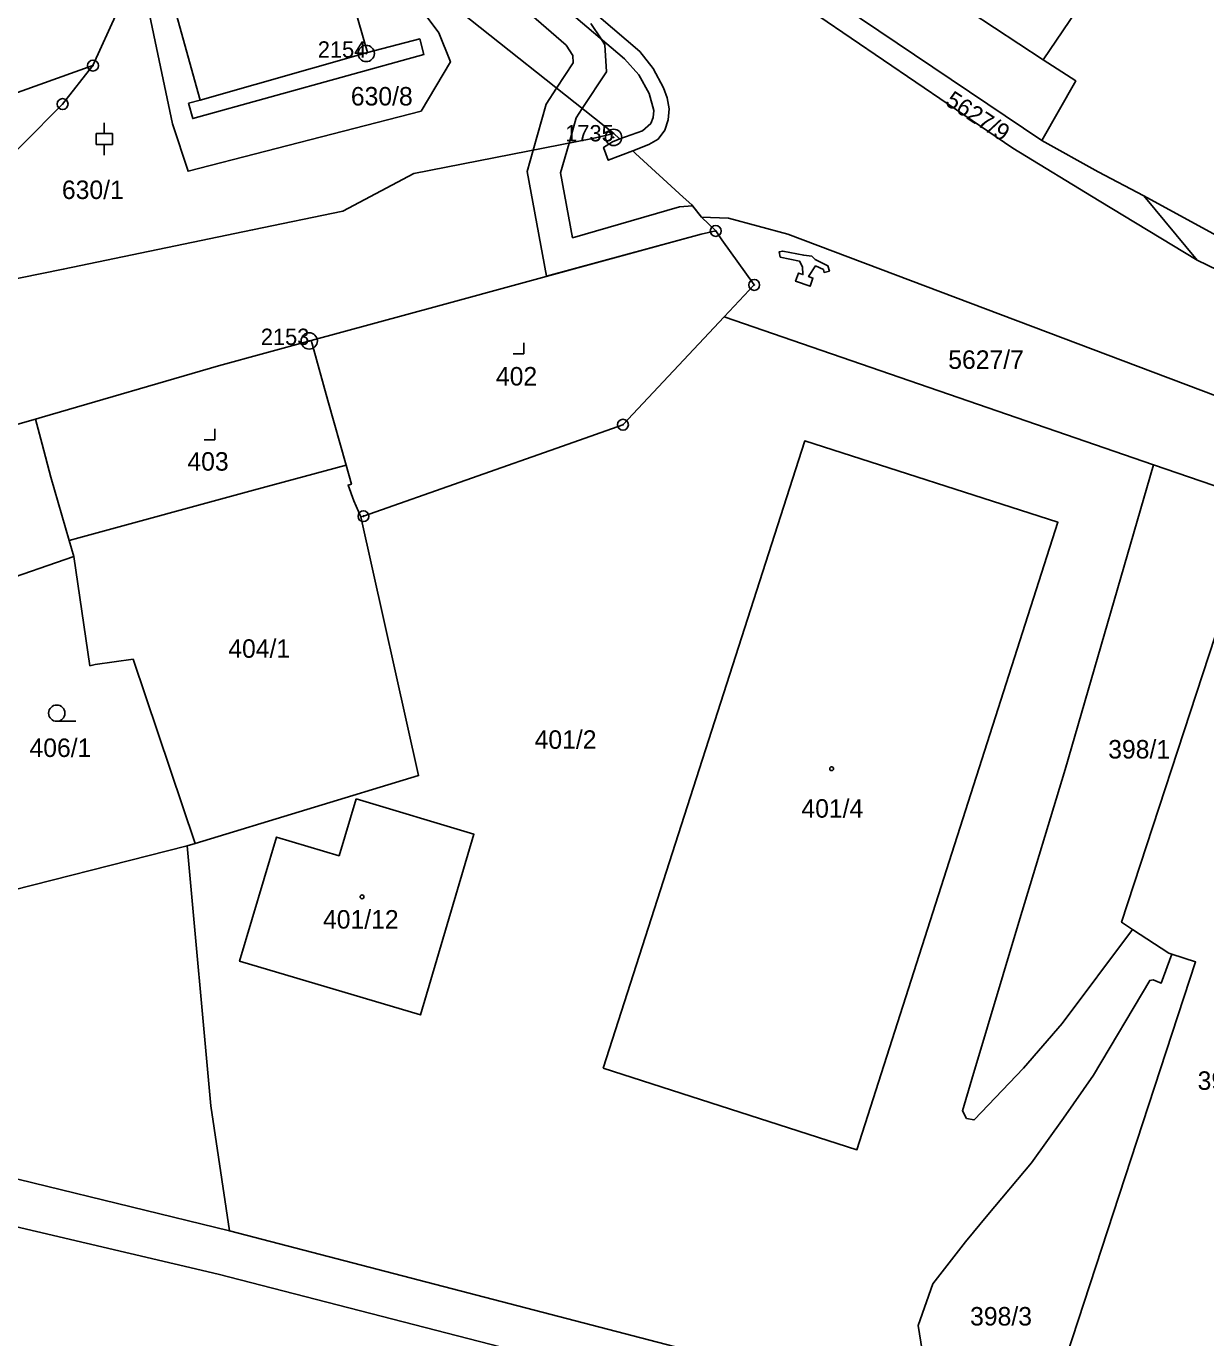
# Model space of a CAD drawing. Extents: x -644096 to -634268, y -1141430 to -1133463.
# Drawn here: x -640052.6 to -639944.1, y -1138128.6 to -1138008 of the extents above; entities that cross this region are included whole.
import ezdxf

# ---------------------------------------------------------------- set-up
doc = ezdxf.new("R2010")
doc.units = 0
for name, color, linetype in [('_CIVIL_CONSTRUCTION', 7, 'Continuous'), ('B_Hranice _3D', 7, 'Continuous'), ('M_Svah_Nasyp', 7, 'Continuous'), ('M_Svah_Zarez', 7, 'Continuous'), ('spodek_zarez', 7, 'Continuous'), ('svrsek_osa_sjezdy', 7, 'Continuous'), ('svrsek_osa_VRT', 7, 'Continuous'), ('terminal_VRT', 7, 'Continuous')]:
    doc.layers.add(name, color=color, linetype=linetype)

msp = doc.modelspace()

# ---------------------------------------------------------------- linework, layer by layer
at = {"layer": '_CIVIL_CONSTRUCTION'}
for centre, radius in [((-640021.33, -1138010.5), 0.75), ((-640046.45, -1138011.61), 0.5), ((-640021.33, -1138010.5), 0.03), ((-640046.45, -1138011.61), 0.0303), ((-640049.24, -1138015.15), 0.5), ((-640049.24, -1138015.15), 0.0303), ((-639998.58, -1138018.21), 0.75), ((-639998.58, -1138018.21), 0.03), ((-639989.19, -1138026.82), 0.5), ((-639989.19, -1138026.82), 0.0303), ((-639985.65, -1138031.78), 0.5), ((-639985.65, -1138031.78), 0.0303), ((-640026.57, -1138036.93), 0.75), ((-640026.57, -1138036.93), 0.03), ((-639997.72, -1138044.64), 0.5), ((-639997.72, -1138044.64), 0.0303), ((-640021.58, -1138053.05), 0.5), ((-640021.58, -1138053.05), 0.0303)]:
    msp.add_circle(centre, radius, dxfattribs=at)
at = {"layer": 'B_Hranice _3D'}
for points in [[(-640045, -1137973.26), (-640002.95, -1138009.73), (-640002.33, -1138010.67), (-640002.3, -1138011.36), (-640003.82, -1138013.69), (-640004.77, -1138015.15), (-640005.98, -1138019.39), (-640006.54, -1138021.34), (-640004.74, -1138030.99), (-639990.52, -1138027.11)], [(-639990.52, -1138027.11), (-639989.19, -1138026.82), (-639990.51, -1138025.56), (-639991.33, -1138024.52), (-639992.51, -1138024.59), (-640002.35, -1138027.44), (-640003.46, -1138021.48), (-640002.68, -1138018.75), (-640002.01, -1138016.41), (-640001.46, -1138015.56), (-639999.24, -1138012.18), (-639999.39, -1138009.69), (-639999.73, -1138009.16), (-640000.67, -1138007.73)]]:
    msp.add_lwpolyline(points, dxfattribs=at)
msp.add_lwpolyline([(-639983.25, -1138029.23), (-639981.48, -1138029.6), (-639981.2, -1138030.12), (-639981.17, -1138030.83), (-639981.58, -1138030.69), (-639981.84, -1138031.45), (-639980.52, -1138031.91), (-639980.26, -1138031.15), (-639980.65, -1138031.01), (-639980.01, -1138030.03), (-639979.29, -1138030.37), (-639979.22, -1138030.63), (-639978.74, -1138030.51), (-639978.87, -1138030.01), (-639980.06, -1138029.45), (-639980.36, -1138029.13), (-639981.09, -1138029.05), (-639983.03, -1138028.67), (-639983.35, -1138028.73)], close=True, dxfattribs=at)
at = {"layer": 'M_Svah_Nasyp'}
msp.add_line((-640021.22, -1138010.41), (-640036.6, -1138014.78), dxfattribs=at)
at = {"layer": 'M_Svah_Zarez'}
for centre in [(-639978.53, -1138076.27), (-640021.71, -1138088.05)]:
    msp.add_circle(centre, 0.175, dxfattribs=at)
at = {"layer": 'spodek_zarez'}
msp.add_circle((-638683.07, -1137056.85), 1378.08, dxfattribs=at)
at = {"layer": 'svrsek_osa_sjezdy'}
for p, q in [((-640045.42, -1138017.86), (-640045.42, -1138016.86)), ((-640046.17, -1138017.86), (-640044.67, -1138017.86)), ((-640046.17, -1138018.86), (-640046.17, -1138017.86)), ((-640044.67, -1138018.86), (-640044.67, -1138017.86)), ((-640046.17, -1138018.86), (-640044.67, -1138018.86)), ((-640045.42, -1138019.86), (-640045.42, -1138018.86)), ((-640006.82, -1138038.11), (-640006.82, -1138037.11)), ((-640007.82, -1138038.11), (-640006.82, -1138038.11)), ((-640036.24, -1138046.02), (-640035.24, -1138046.02)), ((-640035.24, -1138046.02), (-640035.24, -1138045.02)), ((-640049.78, -1138071.91), (-640048.03, -1138071.91))]:
    msp.add_line(p, q, dxfattribs=at)
msp.add_circle((-640049.78, -1138071.16), 0.75, dxfattribs=at)
at = {"layer": 'terminal_VRT'}
for p, q in [((-639998.55, -1138017.87), (-640021.05, -1138000)), ((-639949.83, -1138023.58), (-639944.93, -1138029.49)), ((-639989.19, -1138026.82), (-639990.51, -1138025.56)), ((-639948.93, -1138048.31), (-639988.41, -1138034.71)), ((-640051.74, -1138044.11), (-640068.55, -1138048.98)), ((-640048.63, -1138055.29), (-640048.2, -1138056.76)), ((-640048.2, -1138056.76), (-640064.77, -1138062.45)), ((-640042.76, -1138066.2), (-640037.07, -1138083.14)), ((-640037.79, -1138083.36), (-640037.07, -1138083.14))]:
    msp.add_line(p, q, dxfattribs=at)
for points in [[(-639959.08, -1138011.07), (-639953.65, -1138003.05), (-639960.44, -1137998.65), (-639959.21, -1137996.72), (-639990.67, -1137976.29), (-639980.17, -1137960.02), (-639990.67, -1137953.19), (-639995.75, -1137949.89)], [(-640004.93, -1137964.06), (-640013.12, -1137976.68), (-640008.06, -1137979.94), (-639966.11, -1138007.17), (-639965.79, -1138006.67), (-639959.08, -1138011.07)], [(-640047.49, -1137965.54), (-640047.26, -1137965.5), (-640045.19, -1137967.31), (-640045.13, -1137967.94), (-640035.12, -1137976.8), (-640021.96, -1137988.27), (-639996.18, -1138010.31), (-639994.93, -1138011.88), (-639993.98, -1138013.66), (-639993.64, -1138014.58), (-639993.47, -1138015.59), (-639993.55, -1138016.59), (-639993.88, -1138017.54), (-639994.48, -1138018.37), (-639995.34, -1138018.88), (-639996.82, -1138019.46)], [(-640046.43, -1137968.73), (-640036.13, -1137977.87), (-640017.31, -1137994.18), (-639997.58, -1138011), (-639996.25, -1138012.46), (-639995.31, -1138014.19), (-639994.88, -1138015.75), (-639994.94, -1138016.38), (-639995.17, -1138016.95), (-639995.92, -1138017.6), (-639998.02, -1138018.36)], [(-639944.93, -1138029.49), (-639953.93, -1138024.04), (-639961.88, -1138019.22), (-639985.67, -1138002.99), (-639996.15, -1137994.95), (-640015.48, -1137979.34), (-640016.34, -1137977.98), (-640016.31, -1137976.24)], [(-640014.33, -1137977.83), (-639995.17, -1137993.2), (-639984.21, -1138001.63), (-639959.2, -1138018.5)], [(-640037.66, -1138015.07), (-640037.27, -1138016.49), (-640016.02, -1138010.58), (-640016.41, -1138009.16), (-640021.22, -1138010.41), (-640024.76, -1137998.06), (-640040.04, -1138002.41), (-640036.6, -1138014.78), (-640037.66, -1138015.07)], [(-640021.05, -1138000), (-640014.65, -1138008.61), (-640013.58, -1138011.28), (-640016.28, -1138015.79), (-640037.71, -1138021.32), (-640039.13, -1138016.98), (-640042.61, -1138000.48)], [(-640046.45, -1138011.61), (-640044.23, -1138006.7), (-640042.61, -1138000.48)], [(-639959.08, -1138011.07), (-639956.08, -1138013.02), (-639959.2, -1138018.5)], [(-640069.61, -1138024.28), (-640054.59, -1138014.52), (-640046.45, -1138011.61)], [(-640046.45, -1138011.61), (-640049.24, -1138015.15), (-640056.57, -1138022.5), (-640069.61, -1138024.28)], [(-640095.52, -1138044.09), (-640081.36, -1138039.64), (-640057.22, -1138031.95), (-640049.18, -1138030.34), (-640031.78, -1138026.72), (-640023.47, -1138024.99), (-640016.94, -1138021.53), (-640000.53, -1138018.33), (-639998.55, -1138017.87)], [(-639996.82, -1138019.46), (-639999.07, -1138020.31), (-639999.5, -1138019.13), (-639998.69, -1138018.62), (-639998.02, -1138018.36)], [(-639998.02, -1138018.36), (-639998.06, -1138018.32), (-639998.55, -1138017.87)], [(-639990.51, -1138025.56), (-639991.4, -1138024.43), (-639992.18, -1138023.71), (-639996.56, -1138019.7), (-639996.82, -1138019.46)], [(-639959.2, -1138018.5), (-639954.01, -1138021.38), (-639949.83, -1138023.58)], [(-639949.83, -1138023.58), (-639937.41, -1138030.37), (-639937.02, -1138030.48), (-639929.86, -1138032.96), (-639919.61, -1138035.99)], [(-639990.51, -1138025.56), (-639988.03, -1138025.63), (-639982.55, -1138027.12), (-639940.46, -1138043.01), (-639938.2, -1138043.87)], [(-639989.19, -1138026.82), (-639990.52, -1138027.11), (-640014.76, -1138033.73), (-640026.39, -1138036.9)], [(-639988.41, -1138034.71), (-639985.65, -1138031.78), (-639988.62, -1138027.62), (-639989.19, -1138026.82)], [(-639944.93, -1138029.49), (-639938.15, -1138032.78), (-639937.48, -1138032.98)], [(-639988.41, -1138034.71), (-639997.72, -1138044.64), (-640002.77, -1138046.42), (-640021.58, -1138053.05), (-640021.83, -1138053.11)], [(-640026.39, -1138036.9), (-640034.9, -1138039.23), (-640051.13, -1138043.93), (-640051.74, -1138044.11)], [(-640026.39, -1138036.9), (-640026.31, -1138037.19), (-640024.85, -1138042.4), (-640023.18, -1138048.34)], [(-640051.74, -1138044.11), (-640051.13, -1138046.42), (-640050.34, -1138049.46), (-640048.63, -1138055.29)], [(-639999.53, -1138103.82), (-639981, -1138046.13), (-639957.72, -1138053.61), (-639976.21, -1138111.31), (-639999.53, -1138103.82)], [(-639939.06, -1138046.48), (-639940.18, -1138051.32), (-639948.93, -1138048.31)], [(-640048.63, -1138055.29), (-640047.76, -1138055.05), (-640031.68, -1138050.66), (-640023.18, -1138048.34)], [(-640023.18, -1138048.34), (-640022.69, -1138050.09), (-640022.99, -1138050.19), (-640022.48, -1138051.65), (-640021.83, -1138053.11)], [(-639948.93, -1138048.31), (-639957.05, -1138076.34), (-639961.32, -1138090.39), (-639965.63, -1138104.82), (-639966.5, -1138107.73), (-639966.12, -1138108.43), (-639965.44, -1138108.56), (-639960.89, -1138103.81), (-639957.33, -1138099.69), (-639950.87, -1138091.05)], [(-640021.83, -1138053.11), (-640016.51, -1138076.9), (-640037.07, -1138083.14)], [(-640048.2, -1138056.76), (-640046.73, -1138066.8), (-640046.24, -1138066.67), (-640042.76, -1138066.2)], [(-639950.87, -1138091.05), (-639951.87, -1138090.39), (-639943.27, -1138064.08), (-639935.95, -1138066.56), (-639930.51, -1138068.24), (-639928.24, -1138068.95), (-639926.33, -1138069.54), (-639924.08, -1138070.22)], [(-640022.24, -1138079.03), (-640011.43, -1138082.29), (-640016.35, -1138098.91), (-640032.97, -1138093.97), (-640029.57, -1138082.55), (-640023.82, -1138084.27), (-640022.24, -1138079.03)], [(-640057.97, -1138087.37), (-640057.34, -1138088.32), (-640037.79, -1138083.36)], [(-640037.79, -1138083.36), (-640035.6, -1138107.27), (-640033.9, -1138118.76)], [(-640033.9, -1138118.76), (-640124.34, -1138096.7), (-640134.22, -1138088.64), (-640135.94, -1138085.5)], [(-639950.87, -1138091.05), (-639947.52, -1138093.24), (-639947.26, -1138093.32)], [(-639968.71, -1138135.7), (-639969.73, -1138132.82), (-639970.59, -1138127.46), (-639969.22, -1138123.64), (-639966.22, -1138119.77), (-639964.17, -1138117.3), (-639960.15, -1138112.52), (-639957.21, -1138108.41), (-639954.46, -1138104.44), (-639949.28, -1138095.74), (-639948.96, -1138095.68), (-639948.23, -1138095.98), (-639947.26, -1138093.32)], [(-639947.26, -1138093.32), (-639945.06, -1138094.04), (-639958.55, -1138135.26)], [(-640125.7, -1138099.66), (-640117.45, -1138103.37), (-640034.93, -1138122.75), (-639981.87, -1138136.41), (-639971.04, -1138143.12), (-639962.31, -1138146.02)], [(-639968.71, -1138135.7), (-639974.86, -1138134.11), (-640033.9, -1138118.76)]]:
    msp.add_lwpolyline(points, dxfattribs=at)

# ---------------------------------------------------------------- texts
at = {"layer": '_CIVIL_CONSTRUCTION'}
for s, p in [('2154', (-640025.78, -1138010.88)), ('1735', (-640003.03, -1138018.58)), ('2153', (-640031.02, -1138037.3))]:
    msp.add_text(s, height=1.5, dxfattribs=at).set_placement(p)
at = {"layer": 'svrsek_osa_VRT'}
for s, p in [('630/8', (-640022.74, -1138015.28)), ('630/1', (-640049.31, -1138023.88)), ('5627/7', (-639967.81, -1138039.5)), ('402', (-640009.4, -1138041.03)), ('403', (-640037.77, -1138048.86)), ('404/1', (-640034.01, -1138066.07)), ('401/2', (-640005.84, -1138074.44)), ('406/1', (-640052.29, -1138075.19)), ('398/1', (-639953.1, -1138075.33)), ('401/4', (-639981.31, -1138080.77)), ('401/12', (-640025.3, -1138090.97)), ('399/2', (-639944.88, -1138105.8)), ('398/3', (-639965.8, -1138127.47))]:
    msp.add_text(s, height=1.7, dxfattribs=at).set_placement(p)
msp.add_text('5627/9', height=1.566, rotation=327, dxfattribs=at).set_placement((-639968.19, -1138015.16))

doc.saveas('drawing.dxf')
